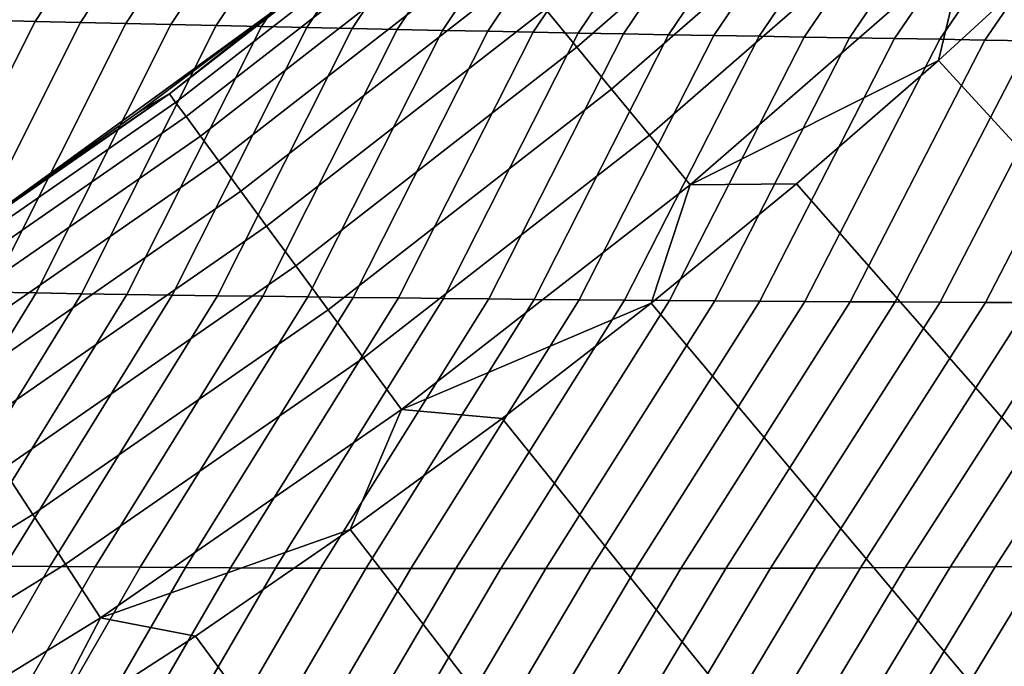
# Model space of a CAD drawing. Header units: metres. Extents: x -109 to 109, y -100 to 58.
# Tile 343 of 642: x 7.68 to 9.8, y -24.92 to -23.52. Entities that reach past the tile are written whole.
import ezdxf

# ---------------------------------------------------------------- set-up
doc = ezdxf.new("R2010")
doc.units = ezdxf.units.M
doc.layers.add('solid_21_062_100_XXX', color=7, linetype='CONTINUOUS')

msp = doc.modelspace()

# ---------------------------------------------------------------- linework, layer by layer
at = {"layer": 'solid_21_062_100_XXX'}
for points in [[(7.619986, -23.943869, 45.097431), (8.24378, -23.490654, 45.097431), (7.281698, -22.338179, 46.597431), (6.995806, -22.549805, 46.597431)], [(7.611484, -23.524591, -19.988178), (7.51354, -23.522158, -19.995796), (7.88867, -22.950129, -20.138773), (7.986672, -22.953259, -20.133801)], [(7.709412, -23.526981, -19.980553), (7.611484, -23.524591, -19.988178), (7.986672, -22.953259, -20.133801), (8.084671, -22.95636, -20.128815)], [(7.807325, -23.529325, -19.972919), (7.709412, -23.526981, -19.980553), (8.084671, -22.95636, -20.128815), (8.182664, -22.959436, -20.123817)], [(7.905223, -23.531626, -19.965279), (7.807325, -23.529325, -19.972919), (8.182664, -22.959436, -20.123817), (8.280653, -22.962488, -20.118809)], [(8.003106, -23.533882, -19.957632), (7.905223, -23.531626, -19.965279), (8.280653, -22.962488, -20.118809), (8.378635, -22.965513, -20.113787)], [(8.100974, -23.536095, -19.949978), (8.003106, -23.533882, -19.957632), (8.378635, -22.965513, -20.113787), (8.476613, -22.968512, -20.108751)], [(8.198827, -23.538265, -19.942316), (8.100974, -23.536095, -19.949978), (8.476613, -22.968512, -20.108751), (8.574583, -22.971485, -20.103703)], [(8.296663, -23.540392, -19.934647), (8.198827, -23.538265, -19.942316), (8.574583, -22.971485, -20.103703), (8.672547, -22.974434, -20.098642)], [(8.394484, -23.542477, -19.92697), (8.296663, -23.540392, -19.934647), (8.672547, -22.974434, -20.098642), (8.770503, -22.977358, -20.093571)], [(8.492289, -23.544518, -19.919285), (8.394484, -23.542477, -19.92697), (8.770503, -22.977358, -20.093571), (8.868452, -22.980255, -20.088484)], [(8.590077, -23.546518, -19.911594), (8.492289, -23.544518, -19.919285), (8.868452, -22.980255, -20.088484), (8.966393, -22.98313, -20.083385)], [(8.68785, -23.548477, -19.903894), (8.590077, -23.546518, -19.911594), (8.966393, -22.98313, -20.083385), (9.064325, -22.985979, -20.078276)], [(8.785605, -23.550394, -19.896189), (8.68785, -23.548477, -19.903894), (9.064325, -22.985979, -20.078276), (9.162249, -22.988804, -20.073153)], [(8.883344, -23.552269, -19.888475), (8.785605, -23.550394, -19.896189), (9.162249, -22.988804, -20.073153), (9.260162, -22.991604, -20.068016)], [(9.388679, -22.998823, 30.60412), (8.812592, -23.500538, 30.60412), (8.880232, -23.58267, 30.46562), (9.460741, -23.077105, 30.46562)], [(8.981066, -23.554104, -19.880754), (8.883344, -23.552269, -19.888475), (9.260162, -22.991604, -20.068016), (9.358067, -22.994379, -20.062866)], [(9.078771, -23.555899, -19.873026), (8.981066, -23.554104, -19.880754), (9.358067, -22.994379, -20.062866), (9.455961, -22.997129, -20.057705)], [(9.176457, -23.557652, -19.865292), (9.078771, -23.555899, -19.873026), (9.455961, -22.997129, -20.057705), (9.553844, -22.999857, -20.05253)], [(9.274127, -23.559364, -19.857548), (9.176457, -23.557652, -19.865292), (9.553844, -22.999857, -20.05253), (9.651718, -23.002562, -20.047342)], [(9.371778, -23.561037, -19.849798), (9.274127, -23.559364, -19.857548), (9.651718, -23.002562, -20.047342), (9.749579, -23.005239, -20.042143)], [(9.469411, -23.56267, -19.842041), (9.371778, -23.561037, -19.849798), (9.749579, -23.005239, -20.042143), (9.84743, -23.007895, -20.03693)], [(9.567026, -23.564262, -19.834278), (9.469411, -23.56267, -19.842041), (9.84743, -23.007895, -20.03693), (9.945269, -23.010527, -20.031706)], [(9.664621, -23.565815, -19.826506), (9.567026, -23.564262, -19.834278), (9.945269, -23.010527, -20.031706), (10.043095, -23.013134, -20.026468)], [(9.762198, -23.567327, -19.818727), (9.664621, -23.565815, -19.826506), (10.043095, -23.013134, -20.026468), (10.140909, -23.015718, -20.021217)], [(9.859756, -23.5688, -19.810944), (9.762198, -23.567327, -19.818727), (10.140909, -23.015718, -20.021217), (10.238709, -23.018278, -20.015955)], [(9.460741, -23.077105, 30.46562), (8.880232, -23.58267, 30.46562), (8.955297, -23.673815, 30.336931), (9.540712, -23.163977, 30.336931)], [(9.540712, -23.163977, 30.336931), (8.955297, -23.673815, 30.336931), (9.037212, -23.773281, 30.219034), (9.627983, -23.258778, 30.219034)], [(8.587109, -23.226749, 31.57782), (8.243747, -23.490681, 31.752131), (7.999683, -23.683962, 31.57782)], [(8.587109, -23.226749, 31.57782), (7.999683, -23.683962, 31.57782), (8.013188, -23.702335, 31.404663), (8.601606, -23.244352, 31.404663)], [(8.601606, -23.244352, 31.404663), (8.013188, -23.702335, 31.404663), (8.035589, -23.732813, 31.234156), (8.625651, -23.27355, 31.234156)], [(9.627983, -23.258778, 30.219034), (9.037212, -23.773281, 30.219034), (9.125355, -23.880306, 30.112827), (9.721888, -23.360785, 30.112827)], [(8.625651, -23.27355, 31.234156), (8.035589, -23.732813, 31.234156), (8.066714, -23.77516, 31.067598), (8.659062, -23.314117, 31.067598)], [(8.659062, -23.314117, 31.067598), (8.066714, -23.77516, 31.067598), (8.106326, -23.829054, 30.906261), (8.701583, -23.365747, 30.906261)], [(11.690891, -25.141924, 28.576704), (9.961455, -23.336575, 30.020081), (9.662025, -23.611811, 30.020081), (11.352392, -25.453979, 28.576704)], [(9.721888, -23.360785, 30.112827), (9.662025, -23.611811, 30.020081), (9.961455, -23.336575, 30.020081)], [(8.701583, -23.365747, 30.906261), (8.106326, -23.829054, 30.906261), (8.154123, -23.894085, 30.751375), (8.75289, -23.428045, 30.751375)], [(9.721888, -23.360785, 30.112827), (9.125355, -23.880306, 30.112827), (9.662025, -23.611811, 30.020081)], [(8.75289, -23.428045, 30.751375), (8.154123, -23.894085, 30.751375), (8.209741, -23.969755, 30.60412), (8.812592, -23.500538, 30.60412)], [(7.935101, -23.721729, 31.752131), (8.243747, -23.490681, 31.752131), (8.24378, -23.490654, 45.097431), (7.619986, -23.943869, 45.097431)], [(7.999683, -23.683962, 31.57782), (8.243747, -23.490681, 31.752131), (7.935101, -23.721729, 31.752131)], [(8.812592, -23.500538, 30.60412), (8.209741, -23.969755, 30.60412), (8.272755, -24.055489, 30.46562), (8.880232, -23.58267, 30.46562)], [(7.611484, -23.524591, -19.988178), (7.709412, -23.526981, -19.980553), (7.418009, -24.109222, -19.86105), (7.319983, -24.107422, -19.871384)], [(7.709412, -23.526981, -19.980553), (7.807325, -23.529325, -19.972919), (7.516011, -24.11096, -19.850712), (7.418009, -24.109222, -19.86105)], [(7.807325, -23.529325, -19.972919), (7.905223, -23.531626, -19.965279), (7.613987, -24.112635, -19.840372), (7.516011, -24.11096, -19.850712)], [(7.905223, -23.531626, -19.965279), (8.003106, -23.533882, -19.957632), (7.711938, -24.114246, -19.830029), (7.613987, -24.112635, -19.840372)], [(8.003106, -23.533882, -19.957632), (8.100974, -23.536095, -19.949978), (7.809865, -24.115799, -19.819683), (7.711938, -24.114246, -19.830029)], [(8.100974, -23.536095, -19.949978), (8.198827, -23.538265, -19.942316), (7.907768, -24.117289, -19.809336), (7.809865, -24.115799, -19.819683)], [(8.198827, -23.538265, -19.942316), (8.296663, -23.540392, -19.934647), (8.005646, -24.118719, -19.798985), (7.907768, -24.117289, -19.809336)], [(8.296663, -23.540392, -19.934647), (8.394484, -23.542477, -19.92697), (8.103499, -24.120089, -19.78863), (8.005646, -24.118719, -19.798985)], [(8.394484, -23.542477, -19.92697), (8.492289, -23.544518, -19.919285), (8.201329, -24.121401, -19.778273), (8.103499, -24.120089, -19.78863)], [(8.492289, -23.544518, -19.919285), (8.590077, -23.546518, -19.911594), (8.299133, -24.122652, -19.767912), (8.201329, -24.121401, -19.778273)], [(8.590077, -23.546518, -19.911594), (8.68785, -23.548477, -19.903894), (8.396914, -24.123844, -19.757549), (8.299133, -24.122652, -19.767912)], [(8.68785, -23.548477, -19.903894), (8.785605, -23.550394, -19.896189), (8.494671, -24.124979, -19.747183), (8.396914, -24.123844, -19.757549)], [(8.785605, -23.550394, -19.896189), (8.883344, -23.552269, -19.888475), (8.592402, -24.126057, -19.736814), (8.494671, -24.124979, -19.747183)], [(8.883344, -23.552269, -19.888475), (8.981066, -23.554104, -19.880754), (8.690109, -24.127075, -19.726442), (8.592402, -24.126057, -19.736814)], [(8.981066, -23.554104, -19.880754), (9.078771, -23.555899, -19.873026), (8.787792, -24.128036, -19.716068), (8.690109, -24.127075, -19.726442)], [(9.078771, -23.555899, -19.873026), (9.176457, -23.557652, -19.865292), (8.88545, -24.128941, -19.70569), (8.787792, -24.128036, -19.716068)], [(9.176457, -23.557652, -19.865292), (9.274127, -23.559364, -19.857548), (8.983084, -24.129787, -19.695311), (8.88545, -24.128941, -19.70569)], [(9.274127, -23.559364, -19.857548), (9.371778, -23.561037, -19.849798), (9.080692, -24.130577, -19.684929), (8.983084, -24.129787, -19.695311)], [(9.371778, -23.561037, -19.849798), (9.469411, -23.56267, -19.842041), (9.178275, -24.13131, -19.674545), (9.080692, -24.130577, -19.684929)], [(9.469411, -23.56267, -19.842041), (9.567026, -23.564262, -19.834278), (9.275833, -24.131987, -19.664158), (9.178275, -24.13131, -19.674545)], [(9.567026, -23.564262, -19.834278), (9.664621, -23.565815, -19.826506), (9.373366, -24.132608, -19.653769), (9.275833, -24.131987, -19.664158)], [(9.664621, -23.565815, -19.826506), (9.762198, -23.567327, -19.818727), (9.470874, -24.133173, -19.643379), (9.373366, -24.132608, -19.653769)], [(9.762198, -23.567327, -19.818727), (9.859756, -23.5688, -19.810944), (9.568356, -24.133682, -19.632986), (9.470874, -24.133173, -19.643379)], [(9.859756, -23.5688, -19.810944), (9.957295, -23.570232, -19.80315), (9.665812, -24.134134, -19.622591), (9.568356, -24.133682, -19.632986)], [(9.957295, -23.570232, -19.80315), (10.054814, -23.571627, -19.795353), (9.763242, -24.134531, -19.612194), (9.665812, -24.134134, -19.622591)], [(10.054814, -23.571627, -19.795353), (10.152312, -23.572981, -19.787546), (9.860645, -24.134872, -19.601795), (9.763242, -24.134531, -19.612194)], [(8.880232, -23.58267, 30.46562), (8.272755, -24.055489, 30.46562), (8.342684, -24.150631, 30.336931), (8.955297, -23.673815, 30.336931)], [(9.125355, -23.880306, 30.112827), (9.354994, -23.878542, 30.020081), (9.662025, -23.611811, 30.020081)], [(11.352392, -25.453979, 28.576704), (9.662025, -23.611811, 30.020081), (9.354994, -23.878542, 30.020081), (11.005567, -25.756756, 28.576704)], [(7.999683, -23.683962, 31.57782), (7.619984, -23.943871, 31.752131), (7.387963, -24.108118, 31.57782)], [(7.999683, -23.683962, 31.57782), (7.387963, -24.108118, 31.57782), (7.400435, -24.127211, 31.404663), (8.013188, -23.702335, 31.404663)], [(7.999683, -23.683962, 31.57782), (7.935101, -23.721729, 31.752131), (7.619984, -23.943871, 31.752131)], [(8.955297, -23.673815, 30.336931), (8.342684, -24.150631, 30.336931), (8.418996, -24.254457, 30.219034), (9.037212, -23.773281, 30.219034)], [(8.013188, -23.702335, 31.404663), (7.400435, -24.127211, 31.404663), (7.421123, -24.158875, 31.234156), (8.035589, -23.732813, 31.234156)], [(7.619984, -23.943871, 31.752131), (7.935101, -23.721729, 31.752131), (7.619986, -23.943869, 45.097431)], [(8.035589, -23.732813, 31.234156), (7.421123, -24.158875, 31.234156), (7.449868, -24.202871, 31.067598), (8.066714, -23.77516, 31.067598)], [(8.066714, -23.77516, 31.067598), (7.449868, -24.202871, 31.067598), (7.486451, -24.258867, 30.906261), (8.106326, -23.829054, 30.906261)], [(9.037212, -23.773281, 30.219034), (8.418996, -24.254457, 30.219034), (8.501109, -24.366177, 30.112827), (9.125355, -23.880306, 30.112827)], [(8.106326, -23.829054, 30.906261), (7.486451, -24.258867, 30.906261), (7.530593, -24.326431, 30.751375), (8.154123, -23.894085, 30.751375)], [(8.154123, -23.894085, 30.751375), (7.530593, -24.326431, 30.751375), (7.581958, -24.40505, 30.60412), (8.209741, -23.969755, 30.60412)], [(9.125355, -23.880306, 30.112827), (8.501109, -24.366177, 30.112827), (9.040602, -24.136557, 30.020081)], [(11.005567, -25.756756, 28.576704), (9.354994, -23.878542, 30.020081), (9.040602, -24.136557, 30.020081), (10.65067, -26.050028, 28.576704)], [(9.125355, -23.880306, 30.112827), (9.040602, -24.136557, 30.020081), (9.354994, -23.878542, 30.020081)], [(8.209741, -23.969755, 30.60412), (7.581958, -24.40505, 30.60412), (7.640153, -24.494125, 30.46562), (8.272755, -24.055489, 30.46562)], [(8.272755, -24.055489, 30.46562), (7.640153, -24.494125, 30.46562), (7.704735, -24.592976, 30.336931), (8.342684, -24.150631, 30.336931)], [(7.613987, -24.112635, -19.840372), (7.711938, -24.114246, -19.830029), (7.350963, -24.701878, -19.745241), (7.253218, -24.700708, -19.758287)], [(7.711938, -24.114246, -19.830029), (7.809865, -24.115799, -19.819683), (7.448674, -24.702967, -19.732197), (7.350963, -24.701878, -19.745241)], [(7.809865, -24.115799, -19.819683), (7.907768, -24.117289, -19.809336), (7.546352, -24.703978, -19.719154), (7.448674, -24.702967, -19.732197)], [(7.907768, -24.117289, -19.809336), (8.005646, -24.118719, -19.798985), (7.643998, -24.70491, -19.706112), (7.546352, -24.703978, -19.719154)], [(8.005646, -24.118719, -19.798985), (8.103499, -24.120089, -19.78863), (7.741611, -24.705767, -19.693069), (7.643998, -24.70491, -19.706112)], [(8.103499, -24.120089, -19.78863), (8.201329, -24.121401, -19.778273), (7.839191, -24.706545, -19.680027), (7.741611, -24.705767, -19.693069)], [(8.201329, -24.121401, -19.778273), (8.299133, -24.122652, -19.767912), (7.93674, -24.707249, -19.666986), (7.839191, -24.706545, -19.680027)], [(8.299133, -24.122652, -19.767912), (8.396914, -24.123844, -19.757549), (8.034257, -24.707874, -19.653946), (7.93674, -24.707249, -19.666986)], [(8.396914, -24.123844, -19.757549), (8.494671, -24.124979, -19.747183), (8.131742, -24.708427, -19.640907), (8.034257, -24.707874, -19.653946)], [(8.494671, -24.124979, -19.747183), (8.592402, -24.126057, -19.736814), (8.229195, -24.708904, -19.627869), (8.131742, -24.708427, -19.640907)], [(8.592402, -24.126057, -19.736814), (8.690109, -24.127075, -19.726442), (8.326616, -24.709307, -19.614832), (8.229195, -24.708904, -19.627869)], [(8.690109, -24.127075, -19.726442), (8.787792, -24.128036, -19.716068), (8.424006, -24.709635, -19.601795), (8.326616, -24.709307, -19.614832)], [(8.787792, -24.128036, -19.716068), (8.88545, -24.128941, -19.70569), (8.521365, -24.70989, -19.58876), (8.424006, -24.709635, -19.601795)], [(8.88545, -24.128941, -19.70569), (8.983084, -24.129787, -19.695311), (8.618692, -24.710072, -19.575726), (8.521365, -24.70989, -19.58876)], [(8.983084, -24.129787, -19.695311), (9.080692, -24.130577, -19.684929), (8.715988, -24.710178, -19.562693), (8.618692, -24.710072, -19.575726)], [(9.080692, -24.130577, -19.684929), (9.178275, -24.13131, -19.674545), (8.813252, -24.710213, -19.549662), (8.715988, -24.710178, -19.562693)], [(9.178275, -24.13131, -19.674545), (9.275833, -24.131987, -19.664158), (8.910485, -24.710176, -19.536633), (8.813252, -24.710213, -19.549662)], [(9.275833, -24.131987, -19.664158), (9.373366, -24.132608, -19.653769), (9.007687, -24.710066, -19.523603), (8.910485, -24.710176, -19.536633)], [(8.342684, -24.150631, 30.336931), (7.704735, -24.592976, 30.336931), (7.775212, -24.700848, 30.219034), (8.418996, -24.254457, 30.219034)], [(8.501109, -24.366177, 30.112827), (8.719098, -24.385653, 30.020081), (9.040602, -24.136557, 30.020081)], [(10.65067, -26.050028, 28.576704), (9.040602, -24.136557, 30.020081), (8.719098, -24.385653, 30.020081), (10.287962, -26.333582, 28.576704)], [(9.373366, -24.132608, -19.653769), (9.470874, -24.133173, -19.643379), (9.104856, -24.709883, -19.510578), (9.007687, -24.710066, -19.523603)], [(9.470874, -24.133173, -19.643379), (9.568356, -24.133682, -19.632986), (9.201995, -24.709629, -19.497553), (9.104856, -24.709883, -19.510578)], [(9.568356, -24.133682, -19.632986), (9.665812, -24.134134, -19.622591), (9.299101, -24.709303, -19.484531), (9.201995, -24.709629, -19.497553)], [(9.665812, -24.134134, -19.622591), (9.763242, -24.134531, -19.612194), (9.396175, -24.708904, -19.47151), (9.299101, -24.709303, -19.484531)], [(9.763242, -24.134531, -19.612194), (9.860645, -24.134872, -19.601795), (9.493218, -24.708435, -19.458492), (9.396175, -24.708904, -19.47151)], [(9.860645, -24.134872, -19.601795), (9.958022, -24.135159, -19.591394), (9.590228, -24.707893, -19.445478), (9.493218, -24.708435, -19.458492)], [(9.958022, -24.135159, -19.591394), (10.055373, -24.135389, -19.580992), (9.687207, -24.707281, -19.432467), (9.590228, -24.707893, -19.445478)], [(10.055373, -24.135389, -19.580992), (10.152698, -24.135565, -19.570589), (9.784153, -24.706598, -19.419456), (9.687207, -24.707281, -19.432467)], [(10.152698, -24.135565, -19.570589), (10.249994, -24.135685, -19.560184), (9.881066, -24.705843, -19.40645), (9.784153, -24.706598, -19.419456)], [(8.418996, -24.254457, 30.219034), (7.775212, -24.700848, 30.219034), (7.851046, -24.816919, 30.112827), (8.501109, -24.366177, 30.112827)], [(8.501109, -24.366177, 30.112827), (7.851046, -24.816919, 30.112827), (8.390734, -24.625633, 30.020081)], [(8.501109, -24.366177, 30.112827), (8.390734, -24.625633, 30.020081), (8.719098, -24.385653, 30.020081)], [(10.287962, -26.333582, 28.576704), (8.719098, -24.385653, 30.020081), (8.390734, -24.625633, 30.020081), (9.917707, -26.60721, 28.576704)], [(7.640153, -24.494125, 30.46562), (6.984348, -24.897245, 30.46562), (7.043387, -24.999504, 30.336931), (7.704735, -24.592976, 30.336931)], [(7.704735, -24.592976, 30.336931), (7.043387, -24.999504, 30.336931), (7.107814, -25.111095, 30.219034), (7.775212, -24.700848, 30.219034)], [(7.851046, -24.816919, 30.112827), (8.055768, -24.85631, 30.020081), (8.390734, -24.625633, 30.020081)], [(9.917707, -26.60721, 28.576704), (8.390734, -24.625633, 30.020081), (8.055768, -24.85631, 30.020081), (9.54018, -26.870712, 28.576704)], [(7.775212, -24.700848, 30.219034), (7.107814, -25.111095, 30.219034), (7.177139, -25.231169, 30.112827), (7.851046, -24.816919, 30.112827)], [(7.643998, -24.70491, -19.706112), (7.741611, -24.705767, -19.693069), (7.400495, -25.299389, -19.632137), (7.303325, -25.298891, -19.647865)], [(7.741611, -24.705767, -19.693069), (7.839191, -24.706545, -19.680027), (7.497625, -25.299795, -19.616413), (7.400495, -25.299389, -19.632137)], [(7.839191, -24.706545, -19.680027), (7.93674, -24.707249, -19.666986), (7.594716, -25.300108, -19.600693), (7.497625, -25.299795, -19.616413)], [(9.687207, -24.707281, -19.432467), (9.784153, -24.706598, -19.419456), (9.432212, -25.289001, -19.302795), (9.33584, -25.290377, -19.318426)], [(9.784153, -24.706598, -19.419456), (9.881066, -24.705843, -19.40645), (9.528546, -25.287539, -19.287169), (9.432212, -25.289001, -19.302795)], [(9.881066, -24.705843, -19.40645), (9.977946, -24.705017, -19.393448), (9.624843, -25.285992, -19.271549), (9.528546, -25.287539, -19.287169)], [(9.977946, -24.705017, -19.393448), (10.074795, -24.704121, -19.380447), (9.721101, -25.284357, -19.255938), (9.624843, -25.285992, -19.271549)], [(10.074795, -24.704121, -19.380447), (10.171609, -24.703154, -19.367453), (9.817321, -25.282637, -19.240334), (9.721101, -25.284357, -19.255938)], [(7.93674, -24.707249, -19.666986), (8.034257, -24.707874, -19.653946), (7.691767, -25.300327, -19.584974), (7.594716, -25.300108, -19.600693)], [(8.034257, -24.707874, -19.653946), (8.131742, -24.708427, -19.640907), (7.78878, -25.300457, -19.569262), (7.691767, -25.300327, -19.584974)], [(8.131742, -24.708427, -19.640907), (8.229195, -24.708904, -19.627869), (7.885755, -25.300495, -19.553551), (7.78878, -25.300457, -19.569262)], [(8.229195, -24.708904, -19.627869), (8.326616, -24.709307, -19.614832), (7.982691, -25.300442, -19.537846), (7.885755, -25.300495, -19.553551)], [(8.326616, -24.709307, -19.614832), (8.424006, -24.709635, -19.601795), (8.079589, -25.300299, -19.522142), (7.982691, -25.300442, -19.537846)], [(8.424006, -24.709635, -19.601795), (8.521365, -24.70989, -19.58876), (8.176449, -25.300066, -19.506443), (8.079589, -25.300299, -19.522142)], [(8.521365, -24.70989, -19.58876), (8.618692, -24.710072, -19.575726), (8.273271, -25.299744, -19.490749), (8.176449, -25.300066, -19.506443)], [(8.618692, -24.710072, -19.575726), (8.715988, -24.710178, -19.562693), (8.370055, -25.299332, -19.47506), (8.273271, -25.299744, -19.490749)], [(8.715988, -24.710178, -19.562693), (8.813252, -24.710213, -19.549662), (8.466803, -25.298832, -19.459373), (8.370055, -25.299332, -19.47506)], [(8.813252, -24.710213, -19.549662), (8.910485, -24.710176, -19.536633), (8.563512, -25.298243, -19.443693), (8.466803, -25.298832, -19.459373)], [(8.910485, -24.710176, -19.536633), (9.007687, -24.710066, -19.523603), (8.660184, -25.297565, -19.428017), (8.563512, -25.298243, -19.443693)], [(9.007687, -24.710066, -19.523603), (9.104856, -24.709883, -19.510578), (8.756819, -25.296801, -19.412344), (8.660184, -25.297565, -19.428017)], [(9.104856, -24.709883, -19.510578), (9.201995, -24.709629, -19.497553), (8.853415, -25.295948, -19.396677), (8.756819, -25.296801, -19.412344)], [(9.201995, -24.709629, -19.497553), (9.299101, -24.709303, -19.484531), (8.949976, -25.295008, -19.381016), (8.853415, -25.295948, -19.396677)], [(9.299101, -24.709303, -19.484531), (9.396175, -24.708904, -19.47151), (9.046498, -25.293982, -19.36536), (8.949976, -25.295008, -19.381016)], [(9.396175, -24.708904, -19.47151), (9.493218, -24.708435, -19.458492), (9.142982, -25.292866, -19.34971), (9.046498, -25.293982, -19.36536)], [(9.493218, -24.708435, -19.458492), (9.590228, -24.707893, -19.445478), (9.23943, -25.291664, -19.334064), (9.142982, -25.292866, -19.34971)], [(9.590228, -24.707893, -19.445478), (9.687207, -24.707281, -19.432467), (9.33584, -25.290377, -19.318426), (9.23943, -25.291664, -19.334064)], [(7.851046, -24.816919, 30.112827), (7.177139, -25.231169, 30.112827), (7.714465, -25.077501, 30.020081)], [(7.851046, -24.816919, 30.112827), (7.714465, -25.077501, 30.020081), (8.055768, -24.85631, 30.020081)], [(9.54018, -26.870712, 28.576704), (8.055768, -24.85631, 30.020081), (7.714465, -25.077501, 30.020081), (9.155655, -27.123896, 28.576704)]]:
    msp.add_3dface(points, dxfattribs=at)

doc.saveas('drawing.dxf')
